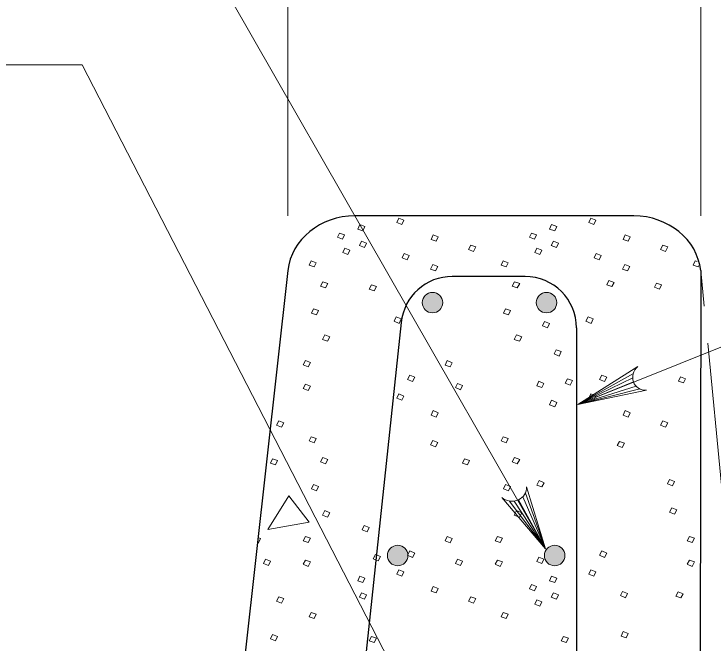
# Model space of a CAD drawing. Extents: x -1431.2 to -1397.2, y -1045.1 to -1001.1.
# Drawn here: x -1422.494 to -1420.61, y -1036.823 to -1035.128 of the extents above; entities that cross this region are included whole.
import ezdxf

# ---------------------------------------------------------------- set-up
doc = ezdxf.new("R2010")
doc.units = 0
doc.header["$LTSCALE"] = 0.064
doc.linetypes.add('LONG_DASHED', pattern=[7.5, 6, -1.5])
doc.layers.add('1', color=7, linetype='Continuous', lineweight=13)

msp = doc.modelspace()

# ---------------------------------------------------------------- hatches: boundary and pattern name
at = {"layer": '1'}
for points in [[(-1421.34032, -1035.90476, 1), (-1421.39545, -1035.90476, 1)], [(-1421.03338, -1035.90476, 1), (-1421.08851, -1035.90476, 1)], [(-1421.434, -1036.58522, 1), (-1421.48913, -1036.58522, 1)], [(-1421.01145, -1036.58522, 1), (-1421.06658, -1036.58522, 1)]]:
    msp.add_hatch(color=256, dxfattribs=at).paths.add_polyline_path(points)

# ---------------------------------------------------------------- linework, layer by layer
for p, q in [((-1420.646, -1035.6715), (-1420.646, -1034.16183)), ((-1421.75725, -1035.6715), (-1421.75725, -1034.63725)), ((-1421.06333, -1036.56683), (-1422.03208, -1034.87683)), ((-1422.31058, -1035.26475), (-1422.66458, -1035.26475)), ((-1421.38267, -1037.06483), (-1422.31058, -1035.26475)), ((-1420.66108, -1035.7925), (-1420.65533, -1035.79458)), ((-1420.82733, -1036.09508), (-1420.97642, -1036.1785)), ((-1420.82908, -1036.10717), (-1420.97642, -1036.1785)), ((-1420.827, -1036.118), (-1420.97642, -1036.1785)), ((-1420.81958, -1036.12983), (-1420.97642, -1036.1785)), ((-1420.81025, -1036.13675), (-1420.97642, -1036.1785)), ((-1421.12467, -1036.427), (-1421.06333, -1036.56683)), ((-1421.11783, -1036.4175), (-1421.06333, -1036.56683)), ((-1421.16117, -1036.43842), (-1421.06333, -1036.56683)), ((-1421.14825, -1036.43858), (-1421.06333, -1036.56683)), ((-1421.13683, -1036.43542), (-1421.06333, -1036.56683))]:
    msp.add_line(p, q, dxfattribs=at)
at = {"layer": '1', "lineweight": 25}
for p, q in [((-1420.82633, -1035.6715), (-1421.57692, -1035.6715)), ((-1420.64592, -1035.81858), (-1420.649, -1038.32275)), ((-1421.11875, -1035.83442), (-1421.3145, -1035.83442)), ((-1421.45225, -1035.95825), (-1421.68275, -1038.12783)), ((-1420.98025, -1035.97292), (-1420.98025, -1037.98933))]:
    msp.add_line(p, q, dxfattribs=at)
at = {"layer": '1', "linetype": 'LONG_DASHED'}
msp.add_line((-1420.40408, -1038.32275), (-1420.64592, -1035.81858), dxfattribs=at)
at = {"layer": '1'}
for points in [[(-1421.56367, -1035.69467), (-1421.55008, -1035.70033), (-1421.5555, -1035.71175), (-1421.56908, -1035.70683)], [(-1421.45858, -1035.6775), (-1421.445, -1035.68325), (-1421.45042, -1035.69467), (-1421.464, -1035.68892)], [(-1421.04717, -1035.69467), (-1421.03358, -1035.70033), (-1421.039, -1035.71175), (-1421.05258, -1035.70683)], [(-1420.942, -1035.6775), (-1420.92842, -1035.68325), (-1420.93392, -1035.69467), (-1420.9475, -1035.68892)], [(-1421.61808, -1035.7175), (-1421.60442, -1035.72233), (-1421.60992, -1035.73375), (-1421.6235, -1035.72892)], [(-1421.36617, -1035.72233), (-1421.3525, -1035.72808), (-1421.358, -1035.7395), (-1421.37158, -1035.73458)], [(-1421.1015, -1035.7175), (-1421.08792, -1035.72233), (-1421.09333, -1035.73375), (-1421.10692, -1035.72892)], [(-1420.84958, -1035.72233), (-1420.836, -1035.72808), (-1420.84142, -1035.7395), (-1420.855, -1035.73458)], [(-1421.55917, -1035.7395), (-1421.54558, -1035.74517), (-1421.551, -1035.75658), (-1421.56458, -1035.75092)], [(-1421.26467, -1035.75008), (-1421.251, -1035.755), (-1421.25742, -1035.76725), (-1421.271, -1035.7615)], [(-1421.04258, -1035.7395), (-1421.029, -1035.74517), (-1421.0345, -1035.75658), (-1421.04808, -1035.75092)], [(-1420.74808, -1035.75008), (-1420.7345, -1035.755), (-1420.74083, -1035.76725), (-1420.7545, -1035.7615)], [(-1421.60358, -1035.75825), (-1421.58992, -1035.76392), (-1421.59542, -1035.77533), (-1421.609, -1035.76967)], [(-1421.087, -1035.75825), (-1421.07342, -1035.76392), (-1421.07883, -1035.77533), (-1421.0925, -1035.76967)], [(-1421.44408, -1035.77292), (-1421.4305, -1035.77783), (-1421.43592, -1035.79008), (-1421.4495, -1035.78433)], [(-1420.9275, -1035.77292), (-1420.91392, -1035.77783), (-1420.91942, -1035.79008), (-1420.933, -1035.78433)], [(-1421.69417, -1035.7925), (-1421.68058, -1035.79742), (-1421.686, -1035.80883), (-1421.69958, -1035.80392)], [(-1421.367, -1035.80225), (-1421.35342, -1035.808), (-1421.35975, -1035.81942), (-1421.37333, -1035.8145)], [(-1421.17767, -1035.7925), (-1421.16408, -1035.79742), (-1421.1695, -1035.80883), (-1421.18308, -1035.80392)], [(-1420.8505, -1035.80225), (-1420.83692, -1035.808), (-1420.84325, -1035.81942), (-1420.85683, -1035.8145)], [(-1420.89292, -1035.84542), (-1420.87933, -1035.85025), (-1420.88483, -1035.86167), (-1420.89842, -1035.85683)], [(-1421.66333, -1035.84875), (-1421.64975, -1035.85367), (-1421.65608, -1035.86508), (-1421.66967, -1035.86017)], [(-1421.532, -1035.85692), (-1421.51833, -1035.86183), (-1421.52475, -1035.87325), (-1421.53833, -1035.86833)], [(-1421.14683, -1035.84875), (-1421.13325, -1035.85367), (-1421.13958, -1035.86508), (-1421.15317, -1035.86017)], [(-1420.76533, -1035.852), (-1420.75175, -1035.85692), (-1420.75717, -1035.86833), (-1420.77075, -1035.86342)], [(-1421.68783, -1035.92133), (-1421.67425, -1035.92625), (-1421.67967, -1035.93767), (-1421.69325, -1035.93275)], [(-1421.17133, -1035.92133), (-1421.15767, -1035.92625), (-1421.16317, -1035.93767), (-1421.17675, -1035.93275)], [(-1421.46583, -1035.94333), (-1421.45225, -1035.94825), (-1421.45767, -1035.9605), (-1421.47125, -1035.95475)], [(-1421.06617, -1035.95558), (-1421.05258, -1035.96133), (-1421.058, -1035.97275), (-1421.07158, -1035.967)], [(-1420.94925, -1035.94333), (-1420.93567, -1035.94825), (-1420.94108, -1035.9605), (-1420.95475, -1035.95475)], [(-1421.65792, -1035.9915), (-1421.64433, -1035.99717), (-1421.65067, -1036.00858), (-1421.66425, -1036.00367)], [(-1421.14142, -1035.9915), (-1421.12783, -1035.99717), (-1421.13417, -1036.00858), (-1421.14775, -1036.00367)], [(-1421.03533, -1036.03142), (-1421.02175, -1036.03633), (-1421.02725, -1036.04858), (-1421.04083, -1036.04283)], [(-1421.70958, -1036.06083), (-1421.696, -1036.06567), (-1421.70233, -1036.07708), (-1421.71592, -1036.07217)], [(-1421.32808, -1036.06083), (-1421.3145, -1036.0665), (-1421.31992, -1036.07792), (-1421.3335, -1036.073)], [(-1421.42867, -1036.09992), (-1421.41508, -1036.10567), (-1421.42142, -1036.11708), (-1421.435, -1036.11133)], [(-1420.91217, -1036.09992), (-1420.8985, -1036.10567), (-1420.90492, -1036.11708), (-1420.9185, -1036.11133)], [(-1420.70042, -1036.10467), (-1420.68683, -1036.1095), (-1420.69225, -1036.12092), (-1420.70583, -1036.11608)], [(-1421.70958, -1036.12442), (-1421.696, -1036.12933), (-1421.70233, -1036.1415), (-1421.71592, -1036.13583)], [(-1421.30092, -1036.12192), (-1421.28725, -1036.12767), (-1421.29275, -1036.13908), (-1421.30633, -1036.13333)], [(-1421.08158, -1036.11625), (-1421.068, -1036.12192), (-1421.07342, -1036.13333), (-1421.087, -1036.1285)], [(-1421.00458, -1036.10975), (-1420.991, -1036.11458), (-1420.99733, -1036.12683), (-1421.01092, -1036.12117)], [(-1421.45858, -1036.1505), (-1421.445, -1036.15617), (-1421.45042, -1036.16758), (-1421.464, -1036.16192)], [(-1420.942, -1036.1505), (-1420.92842, -1036.15617), (-1420.93392, -1036.16758), (-1420.9475, -1036.16192)], [(-1421.04717, -1036.16758), (-1421.03358, -1036.17333), (-1421.039, -1036.18475), (-1421.05258, -1036.17983)], [(-1421.36617, -1036.19533), (-1421.3525, -1036.20108), (-1421.358, -1036.2125), (-1421.37158, -1036.20758)], [(-1420.84958, -1036.19533), (-1420.836, -1036.20108), (-1420.84142, -1036.2125), (-1420.855, -1036.20758)], [(-1421.78117, -1036.22308), (-1421.76758, -1036.228), (-1421.77392, -1036.24017), (-1421.7875, -1036.2345)], [(-1420.74808, -1036.22308), (-1420.7345, -1036.228), (-1420.74083, -1036.24017), (-1420.7545, -1036.2345)], [(-1421.69417, -1036.2655), (-1421.68058, -1036.27033), (-1421.686, -1036.28175), (-1421.69958, -1036.27692)], [(-1421.367, -1036.27525), (-1421.35342, -1036.281), (-1421.35975, -1036.29242), (-1421.37333, -1036.2875)], [(-1421.17767, -1036.2655), (-1421.16408, -1036.27033), (-1421.1695, -1036.28175), (-1421.18308, -1036.27692)], [(-1420.86492, -1036.27817), (-1420.85133, -1036.28308), (-1420.85767, -1036.2945), (-1420.87125, -1036.28958)], [(-1421.79842, -1036.325), (-1421.78475, -1036.32992), (-1421.79025, -1036.34133), (-1421.80383, -1036.33642)], [(-1421.66333, -1036.32175), (-1421.64975, -1036.32667), (-1421.65608, -1036.33808), (-1421.66967, -1036.33317)], [(-1421.28183, -1036.325), (-1421.26825, -1036.32992), (-1421.27367, -1036.34133), (-1421.28725, -1036.33642)], [(-1421.14683, -1036.32175), (-1421.13325, -1036.32667), (-1421.13958, -1036.33808), (-1421.15317, -1036.33317)], [(-1421.081, -1036.38342), (-1421.06742, -1036.38917), (-1421.07375, -1036.40058), (-1421.08733, -1036.39567)], [(-1420.72983, -1036.38092), (-1420.71617, -1036.38583), (-1420.72167, -1036.39725), (-1420.73525, -1036.39233)], [(-1421.68783, -1036.39433), (-1421.67425, -1036.39925), (-1421.67967, -1036.41067), (-1421.69325, -1036.40575)], [(-1421.17133, -1036.39433), (-1421.15767, -1036.39925), (-1421.16317, -1036.41067), (-1421.17675, -1036.40575)], [(-1421.75492, -1036.4245), (-1421.81108, -1036.515), (-1421.69958, -1036.49542)], [(-1421.65792, -1036.46442), (-1421.64433, -1036.47017), (-1421.65067, -1036.48158), (-1421.66425, -1036.47667)], [(-1421.14142, -1036.46442), (-1421.12783, -1036.47017), (-1421.13417, -1036.48158), (-1421.14775, -1036.47667)], [(-1420.72375, -1036.45667), (-1420.71008, -1036.46233), (-1420.7165, -1036.47375), (-1420.73008, -1036.46883)], [(-1421.55192, -1036.50442), (-1421.53833, -1036.50933), (-1421.54375, -1036.5215), (-1421.55733, -1036.51583)], [(-1421.70958, -1036.53375), (-1421.696, -1036.53867), (-1421.70233, -1036.55008), (-1421.71592, -1036.54517)], [(-1421.32808, -1036.53375), (-1421.3145, -1036.5395), (-1421.31992, -1036.55092), (-1421.3335, -1036.546)], [(-1421.19308, -1036.53375), (-1421.17942, -1036.53867), (-1421.18583, -1036.55008), (-1421.19942, -1036.54517)], [(-1420.6765, -1036.53375), (-1420.66292, -1036.53867), (-1420.66925, -1036.55008), (-1420.68283, -1036.54517)], [(-1421.42867, -1036.57292), (-1421.41508, -1036.57858), (-1421.42142, -1036.59), (-1421.435, -1036.58433)], [(-1420.91217, -1036.57292), (-1420.8985, -1036.57858), (-1420.90492, -1036.59), (-1420.9185, -1036.58433)], [(-1421.81742, -1036.59492), (-1421.80383, -1036.60067), (-1421.80925, -1036.61208), (-1421.82283, -1036.60633)], [(-1421.70958, -1036.59733), (-1421.696, -1036.60225), (-1421.70233, -1036.6145), (-1421.71592, -1036.60875)], [(-1421.52108, -1036.58267), (-1421.5075, -1036.58758), (-1421.51383, -1036.59983), (-1421.52742, -1036.59408)], [(-1421.30092, -1036.59492), (-1421.28725, -1036.60067), (-1421.29275, -1036.61208), (-1421.30633, -1036.60633)], [(-1421.19308, -1036.59733), (-1421.17942, -1036.60225), (-1421.18583, -1036.6145), (-1421.19942, -1036.60875)], [(-1421.08158, -1036.58925), (-1421.068, -1036.59492), (-1421.07342, -1036.60633), (-1421.087, -1036.60142)], [(-1420.6765, -1036.59733), (-1420.66292, -1036.60225), (-1420.66925, -1036.6145), (-1420.68283, -1036.60875)], [(-1421.45858, -1036.6235), (-1421.445, -1036.62917), (-1421.45042, -1036.64058), (-1421.464, -1036.63492)], [(-1420.942, -1036.6235), (-1420.92842, -1036.62917), (-1420.93392, -1036.64058), (-1420.9475, -1036.63492)], [(-1421.56367, -1036.64058), (-1421.55008, -1036.64633), (-1421.5555, -1036.65775), (-1421.56908, -1036.65283)], [(-1421.04717, -1036.64058), (-1421.03358, -1036.64633), (-1421.039, -1036.65775), (-1421.05258, -1036.65283)], [(-1421.36617, -1036.66833), (-1421.3525, -1036.674), (-1421.358, -1036.68542), (-1421.37158, -1036.68058)], [(-1421.1015, -1036.66342), (-1421.08792, -1036.66833), (-1421.09333, -1036.67975), (-1421.10692, -1036.67483)], [(-1421.55917, -1036.68542), (-1421.54558, -1036.69117), (-1421.551, -1036.70258), (-1421.56458, -1036.69683)], [(-1421.04258, -1036.68542), (-1421.029, -1036.69117), (-1421.0345, -1036.70258), (-1421.04808, -1036.69683)], [(-1420.85692, -1036.6815), (-1420.84333, -1036.68725), (-1420.84875, -1036.69867), (-1420.86233, -1036.69292)], [(-1420.7065, -1036.683), (-1420.69292, -1036.68792), (-1420.69925, -1036.69933), (-1420.71283, -1036.69442)], [(-1421.78117, -1036.69608), (-1421.76758, -1036.70092), (-1421.77392, -1036.71317), (-1421.7875, -1036.7075)], [(-1421.26467, -1036.69608), (-1421.251, -1036.70092), (-1421.25742, -1036.71317), (-1421.271, -1036.7075)], [(-1421.087, -1036.70417), (-1421.07342, -1036.70992), (-1421.07883, -1036.72133), (-1421.0925, -1036.71558)], [(-1421.69417, -1036.73842), (-1421.68058, -1036.74333), (-1421.686, -1036.75475), (-1421.69958, -1036.74983)], [(-1421.17767, -1036.73842), (-1421.16408, -1036.74333), (-1421.1695, -1036.75475), (-1421.18308, -1036.74983)], [(-1421.79842, -1036.798), (-1421.78475, -1036.80292), (-1421.79025, -1036.81433), (-1421.80383, -1036.80942)], [(-1421.532, -1036.80292), (-1421.51833, -1036.80775), (-1421.52475, -1036.81917), (-1421.53833, -1036.81433)], [(-1421.01542, -1036.80292), (-1421.00183, -1036.80775), (-1421.00817, -1036.81917), (-1421.02175, -1036.81433)], [(-1420.85442, -1036.78967), (-1420.84083, -1036.79533), (-1420.84633, -1036.80675), (-1420.85992, -1036.80192)]]:
    msp.add_lwpolyline(points, close=True, dxfattribs=at)
for points in [[(-1420.65125, -1035.80517), (-1420.653, -1035.80883), (-1420.66658, -1035.80392), (-1420.66108, -1035.7925)], [(-1420.97642, -1036.1785), (-1420.42558, -1035.95792), (-1420.24558, -1035.95792)], [(-1420.79233, -1036.14042), (-1420.97642, -1036.1785), (-1420.81525, -1036.07683)], [(-1421.115, -1036.40042), (-1421.06333, -1036.56683), (-1421.1815, -1036.42942)], [(-1421.83758, -1036.53667), (-1421.831, -1036.5395), (-1421.83642, -1036.55092), (-1421.83908, -1036.54992)]]:
    msp.add_lwpolyline(points, dxfattribs=at)
at = {"layer": '1', "lineweight": 25}
msp.add_lwpolyline([(-1421.75725, -1035.81817), (-1421.92992, -1037.36283), (-1422.47675, -1038.13467)], dxfattribs=at)
at = {"layer": '1'}
for centre in [(-1421.36789, -1035.90476), (-1421.06094, -1035.90476), (-1421.46157, -1036.58522), (-1421.03901, -1036.58522)]:
    msp.add_circle(centre, 0.02756, dxfattribs=at)
at = {"layer": '1', "lineweight": 25}
for centre, start, end in [((-1421.3145, -1035.97292), 90, 173.93377), ((-1421.11875, -1035.97292), 0, 90)]:
    msp.add_arc(centre, 0.13848, start, end, dxfattribs=at)
for centre, start_param, end_param in [((-1421.57688, -1035.83458), 1.5707963, 3.0409871), ((-1420.82631, -1035.83458), 0.0980063, 1.5707963)]:
    msp.add_ellipse(centre, major_axis=(0.18124, 0), ratio=0.899905, start_param=start_param, end_param=end_param, dxfattribs=at)
at = {"layer": '1'}
for centre, major_axis, start_param, end_param in [((-1420.78978, -1036.10294), (-0.0342, -0.02139), 4.9046515, 7.2752647), ((-1421.15511, -1036.40255), (-0.04006, 0.00472), 0.9629996, 3.3336128)]:
    msp.add_ellipse(centre, major_axis=major_axis, ratio=0.899905, start_param=start_param, end_param=end_param, dxfattribs=at)

doc.saveas('drawing.dxf')
